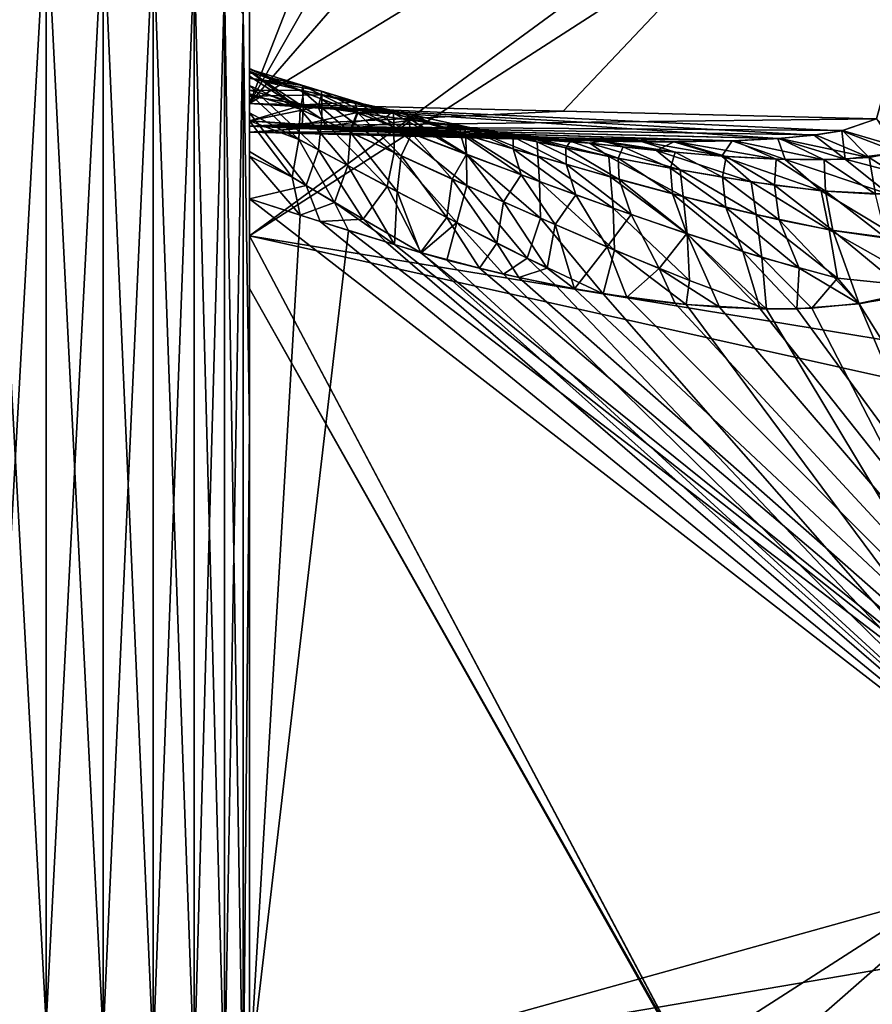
# Model space of a CAD drawing. Header units: metres. Extents: x -150 to 146, y -127 to 82.
# Tile 323 of 382: x 127.65 to 128.94, y 9.25 to 10.75. Entities that reach past the tile are written whole.
import ezdxf

# ---------------------------------------------------------------- set-up
doc = ezdxf.new("R2010")
doc.units = ezdxf.units.M
doc.layers.add('solid_ELLA_AP_WANNE_SW0001', color=7, linetype='CONTINUOUS')

msp = doc.modelspace()

# ---------------------------------------------------------------- linework, layer by layer
at = {"layer": 'solid_ELLA_AP_WANNE_SW0001'}
for points in [[(128, -18.426682, -0.155445), (128, 18.356609, -1.612971), (128, 18.427319, -0.027285)], [(128, -18.368885, 1.466583), (128, 18.427319, -0.027285), (128, 18.361303, 1.558635)], [(128, -18.426682, -0.155445), (128, 18.427319, -0.027285), (128, -18.368885, 1.466583)], [(128, -18.168575, 3.077276), (128, 18.361303, 1.558635), (128, 18.159048, 3.133009)], [(128, -18.368885, 1.466583), (128, 18.361303, 1.558635), (128, -18.168575, 3.077276)], [(128, -18.341524, -1.776308), (128, 18.149698, -3.18673), (128, 18.356609, -1.612971)], [(128, -18.341524, -1.776308), (128, 18.356609, -1.612971), (128, -18.426682, -0.155445)], [(128, 18.159048, 3.133009), (128, 16.303215, 3.841313), (128, -16.293142, 3.784004)], [(128, -18.168575, 3.077276), (128, 18.159048, 3.133009), (128, -16.293142, 3.784004)], [(128, -18.114079, -3.383336), (128, 17.808119, -4.736844), (128, 18.149698, -3.18673)], [(128, -18.114079, -3.383336), (128, 18.149698, -3.18673), (128, -18.341524, -1.776308)], [(128, -17.746094, -4.964163), (128, 17.334421, -6.25177), (128, 17.808119, -4.736844)], [(128, -17.746094, -4.964163), (128, 17.808119, -4.736844), (128, -18.114079, -3.383336)], [(128, -17.24045, -6.506434), (128, 16.7321, -7.720339), (128, 17.334421, -6.25177)], [(128, -17.24045, -6.506434), (128, 17.334421, -6.25177), (128, -17.746094, -4.964163)], [(128, -17.112881, 6.818991), (128, 17.115381, 6.802192), (128, 17.097023, 6.874492)], [(128, -17.117432, 6.758297), (128, 17.109432, 6.693995), (128, 17.115381, 6.802192)], [(128, -17.112881, 6.818991), (128, -17.117432, 6.758297), (128, 17.115381, 6.802192)], [(128, -17.117432, 6.758297), (128, -17.109432, 6.693995), (128, 17.109432, 6.693995)], [(128, -17.095388, 6.646951), (128, 17.087948, 6.628591), (128, 17.109432, 6.693995)], [(128, -17.109432, 6.693995), (128, -17.095388, 6.646951), (128, 17.109432, 6.693995)], [(128, 16.541113, 8.121476), (128, -17.097023, 6.874492), (128, 17.097023, 6.874492)], [(128, -17.112881, 6.818991), (128, 17.097023, 6.874492), (128, -17.097023, 6.874492)], [(128, -17.057961, 6.573009), (128, 17.052835, 6.565322), (128, 17.087948, 6.628591)], [(128, -17.095388, 6.646951), (128, -17.057961, 6.573009), (128, 17.087948, 6.628591)], [(128, 17.052835, 6.565322), (128, -17.005098, 6.507828), (128, 17.005098, 6.507828)], [(128, -17.057961, 6.573009), (128, -17.005098, 6.507828), (128, 17.052835, 6.565322)], [(128, 17.005098, 6.507828), (128, -17.005098, 6.507828), (128, -15.909106, 5.411835)], [(128, 17.005098, 6.507828), (128, -15.909106, 5.411835), (128, 15.909106, 5.411835)], [(128, -14.520978, -8.348638), (128, 16.005623, -9.131639), (128, 16.7321, -7.720339)], [(128, -16.601042, -7.998263), (128, 16.7321, -7.720339), (128, -17.24045, -6.506434)], [(128, -14.520978, -8.348638), (128, 16.7321, -7.720339), (128, -16.601042, -7.998263)], [(128, 16.541113, 8.121476), (128, -16.541111, 8.121481), (128, -17.097023, 6.874492)], [(128, 15.894404, 9.323878), (128, -16.541111, 8.121481), (128, 16.541113, 8.121476)], [(128, 16.303215, 3.841313), (128, 16.240732, 3.880128), (128, -16.254425, 3.822368)], [(128, -16.254425, 3.822368), (128, -16.293142, 3.784004), (128, 16.303215, 3.841313)], [(128, -16.071247, 4.531206), (128, 16.240732, 3.880128), (128, 16.063168, 4.559762)], [(128, -16.254425, 3.822368), (128, 16.240732, 3.880128), (128, -16.071247, 4.531206)], [(128, -16.071247, 4.531206), (128, 16.063168, 4.559762), (128, 15.857161, 5.231374)], [(128, -7.143502, -14.662984), (128, 14.33679, -10.585168), (128, 16.005623, -9.131639)], [(128, -14.520978, -8.348638), (128, -7.143502, -14.662984), (128, 16.005623, -9.131639)], [(128, -15.876963, 5.370652), (128, 15.909106, 5.411835), (128, -15.909106, 5.411835)], [(128, -15.876963, 5.370652), (128, 15.849983, 5.276308), (128, 15.909106, 5.411835)], [(128, 15.894404, 9.323878), (128, -15.894399, 9.323888), (128, -16.541111, 8.121481)], [(128, 15.160495, 10.475025), (128, -15.894399, 9.323888), (128, 15.894404, 9.323878)], [(128, -16.071247, 4.531206), (128, 15.857161, 5.231374), (128, -15.857161, 5.231374)], [(128, 15.849983, 5.276308), (128, -15.857161, 5.231374), (128, 15.857161, 5.231374)], [(128, -15.849983, 5.276308), (128, -15.857161, 5.231374), (128, 15.849983, 5.276308)], [(128, -15.876963, 5.370652), (128, -15.856718, 5.32414), (128, 15.849983, 5.276308)], [(128, -15.856718, 5.32414), (128, -15.849983, 5.276308), (128, 15.849983, 5.276308)], [(128, 15.160495, 10.475025), (128, -15.160481, 10.475043), (128, -15.894399, 9.323888)], [(128, 15.106536, 10.539329), (128, -15.160481, 10.475043), (128, 15.160495, 10.475025)], [(128, -15.098731, 10.546811), (128, -15.160481, 10.475043), (128, 15.106536, 10.539329)], [(128, -15.098731, 10.546811), (128, 15.106536, 10.539329), (128, 14.399401, 10.575871)], [(128, 10.338855, -17.907396), (128, 13.377687, -18.091087), (128, 14.862827, -16.892199)], [(128, 10.418754, -17.861029), (128, 10.338855, -17.907396), (128, 14.862827, -16.892199)], [(128, 11.860231, -16.938173), (128, 10.418754, -17.861029), (128, 14.862827, -16.892199)], [(128, -14.399401, 10.575871), (128, 14.399401, 10.575871), (128, 14.33679, 10.585168)], [(128, -15.098731, 10.546811), (128, 14.399401, 10.575871), (128, -14.399401, 10.575871)], [(128, -14.33679, 10.585168), (128, 14.33679, 10.585168), (128, 14.283573, 10.619483)], [(128, -14.399401, 10.575871), (128, 14.33679, 10.585168), (128, -14.33679, 10.585168)], [(128, -7.143502, -14.662984), (128, 14.283573, -10.619483), (128, 14.33679, -10.585168)], [(128, 14.283573, 10.619483), (128, 10.619483, 14.283573), (128, -14.283573, 10.619483)], [(128, -14.33679, 10.585168), (128, 14.283573, 10.619483), (128, -14.283573, 10.619483)], [(128, 14.283573, 10.619483), (129.149536, 11.319825, 13.554854), (128, 10.619483, 14.283573)], [(128, 10.619483, -14.283573), (129.149536, 13.554847, -11.319833), (128, 14.283573, -10.619483)], [(128, -7.143502, -14.662984), (128, 10.619483, -14.283573), (128, 14.283573, -10.619483)], [(128, 10.619483, -14.283573), (129.250656, 12.810477, -12.061707), (129.149536, 13.554847, -11.319833)], [(128, 8.738755, 18.740356), (128, 13.38083, 18.088762), (128, 11.798456, 19.158457)], [(128, 10.418757, 17.861027), (128, 11.860231, 16.938173), (128, 13.38083, 18.088762)], [(128, 10.338855, 17.907396), (128, 10.418757, 17.861027), (128, 13.38083, 18.088762)], [(128, 8.738755, 18.740356), (128, 10.338855, 17.907396), (128, 13.38083, 18.088762)], [(128, 8.738755, -18.740356), (128, 11.796447, -19.159693), (128, 13.377687, -18.091087)], [(128, 10.338855, -17.907396), (128, 8.738755, -18.740356), (128, 13.377687, -18.091087)], [(128, 10.619483, -14.283573), (129.250656, 12.061693, -12.810491), (129.250656, 12.810477, -12.061707)], [(128, 10.619483, -14.283573), (129.149536, 11.319822, -13.554857), (129.250656, 12.061693, -12.810491)], [(129.227432, 11.318132, -16.529861), (128, 10.418754, -17.861029), (128, 11.860231, -16.938173)], [(129.270309, 11.2372, 16.555685), (128, 11.860231, 16.938173), (128, 10.418757, 17.861027)], [(127.990509, 10.754968, 19.87344), (128, 10.131094, 20.090071), (128, 11.798456, 19.158457)], [(127.990509, 10.754968, -19.87344), (128, 11.796447, -19.159693), (128, 10.129958, -20.090643)], [(128, 7.072194, 19.430668), (128, 11.798456, 19.158457), (128, 10.131094, 20.090071)], [(128, 7.072194, 19.430668), (128, 8.738755, 18.740356), (128, 11.798456, 19.158457)], [(128, 5.351786, -19.97311), (128, 10.129958, -20.090643), (128, 11.796447, -19.159693)], [(128, 6.991325, -19.459911), (128, 5.351786, -19.97311), (128, 11.796447, -19.159693)], [(128, 7.072194, -19.430668), (128, 6.991325, -19.459911), (128, 11.796447, -19.159693)], [(128, 8.738755, -18.740356), (128, 7.072194, -19.430668), (128, 11.796447, -19.159693)], [(129.149536, 11.319825, 13.554854), (128.950668, 10.596016, 14.283573), (128, 10.619483, 14.283573)], [(128, 10.619483, -14.283573), (128.475342, 10.60775, -14.283573), (129.149536, 11.319822, -13.554857)], [(129.866211, 10.11272, -16.859011), (128, 10.418754, -17.861029), (129.227432, 11.318132, -16.529861)], [(128.475342, 10.60775, -14.283573), (128.950668, 10.596016, -14.283573), (129.149536, 11.319822, -13.554857)], [(129.270309, 11.2372, 16.555685), (128, 10.418757, 17.861027), (129.931824, 9.988898, 16.886217)], [(127.597542, 10.942218, -20.219446), (127.691429, 10.928658, -20.194389), (127.691429, 9.223691, -21.027897)], [(127.597542, 9.235135, -21.053988), (127.597542, 10.942218, -20.219446), (127.691429, 9.223691, -21.027897)], [(127.597542, 10.942218, 20.219446), (127.597542, 9.235135, 21.053988), (127.691429, 10.928658, 20.194389)], [(127.597542, 9.235135, 21.053988), (127.691429, 9.223691, 21.027897), (127.691429, 10.928658, 20.194389)], [(127.691429, 10.928658, -20.194389), (127.777946, 10.906632, -20.15369), (127.777946, 9.205102, -20.985519)], [(127.691429, 9.223691, -21.027897), (127.691429, 10.928658, -20.194389), (127.777946, 9.205102, -20.985519)], [(127.691429, 10.928658, 20.194389), (127.691429, 9.223691, 21.027897), (127.777946, 10.906632, 20.15369)], [(127.691429, 9.223691, 21.027897), (127.777946, 9.205102, 20.985519), (127.777946, 10.906632, 20.15369)], [(127.777946, 10.906632, -20.15369), (127.85376, 10.87699, -20.098917), (127.85376, 9.180084, -20.928484)], [(127.777946, 9.205102, -20.985519), (127.777946, 10.906632, -20.15369), (127.85376, 9.180084, -20.928484)], [(127.777946, 10.906632, 20.15369), (127.777946, 9.205102, 20.985519), (127.85376, 10.87699, 20.098917)], [(127.777946, 9.205102, 20.985519), (127.85376, 9.180084, 20.928484), (127.85376, 10.87699, 20.098917)], [(127.85376, 10.87699, -20.098917), (127.915955, 10.840872, -20.032177), (127.915955, 9.149601, -20.85899)], [(127.85376, 9.180084, -20.928484), (127.85376, 10.87699, -20.098917), (127.915955, 9.149601, -20.85899)], [(127.85376, 10.87699, 20.098917), (127.85376, 9.180084, 20.928484), (127.915955, 10.840872, 20.032177)], [(127.85376, 9.180084, 20.928484), (127.915955, 9.149601, 20.85899), (127.915955, 10.840872, 20.032177)], [(127.915955, 10.840872, -20.032177), (127.962128, 10.799669, -19.956041), (127.962128, 9.114826, -20.779711)], [(127.915955, 9.149601, -20.85899), (127.915955, 10.840872, -20.032177), (127.962128, 9.114826, -20.779711)], [(127.915955, 10.840872, 20.032177), (127.915955, 9.149601, 20.85899), (127.962128, 10.799669, 19.956041)], [(127.915955, 9.149601, 20.85899), (127.962128, 9.114826, 20.779711), (127.962128, 10.799669, 19.956041)], [(127.962128, 10.799669, -19.956041), (127.990509, 10.754968, -19.87344), (127.990509, 9.077099, -20.693701)], [(127.962128, 9.114826, -20.779711), (127.962128, 10.799669, -19.956041), (127.990509, 9.077099, -20.693701)], [(127.962128, 10.799669, 19.956041), (127.962128, 9.114826, 20.779711), (127.990509, 10.754968, 19.87344)], [(127.962128, 9.114826, 20.779711), (127.990509, 9.077099, 20.693701), (127.990509, 10.754968, 19.87344)], [(127.990509, 9.077099, -20.693701), (127.990509, 10.754968, -19.87344), (128, 10.129958, -20.090643)], [(127.990509, 10.754968, 19.87344), (127.990509, 9.077099, 20.693701), (128, 10.131094, 20.090071)], [(128, 10.672155, 14.779549), (128, -10.672153, 14.779626), (128, -10.671309, 14.729607)], [(128, 10.671327, 14.729876), (128, 10.672155, 14.779549), (128, -10.671309, 14.729607)], [(128, 10.672155, 14.779549), (128, 10.668411, 14.830606), (128, -10.672153, 14.779626)], [(128, 10.671327, 14.729876), (128, 10.668411, 14.830606), (128, 10.672155, 14.779549)], [(128, 10.672154, -14.77962), (128, 10.671326, -14.729875), (128, -8.919904, -16.12458)], [(128, 10.668406, -14.830646), (128, 10.672154, -14.77962), (128, -8.919904, -16.12458)], [(128.082275, 10.636631, -14.824253), (128, 10.671326, -14.729875), (128, 10.672154, -14.77962)], [(128, 10.668406, -14.830646), (128.082275, 10.636631, -14.824253), (128, 10.672154, -14.77962)], [(128, 10.665657, 14.676006), (128, 10.671327, 14.729876), (128, -10.671309, 14.729607)], [(128, 10.671327, 14.729876), (128.109558, 10.626086, 14.821884), (128, 10.668411, 14.830606)], [(128, 10.671327, 14.729876), (128.109207, 10.637855, 14.721437), (128.109558, 10.626086, 14.821884)], [(128, 10.657502, 14.632378), (128.109207, 10.637855, 14.721437), (128, 10.671327, 14.729876)], [(128, 10.657502, 14.632378), (128, 10.671327, 14.729876), (128, 10.665657, 14.676006)], [(128, 10.671326, -14.729875), (128, 10.665638, -14.67588), (128, -8.919904, -16.12458)], [(128, 10.671326, -14.729875), (128.080063, 10.64675, -14.723678), (128, 10.665638, -14.67588)], [(128.082275, 10.636631, -14.824253), (128.080063, 10.64675, -14.723678), (128, 10.671326, -14.729875)], [(128, 10.668411, 14.830606), (128, -10.668432, 14.83043), (128, -10.672153, 14.779626)], [(128, 10.668411, 14.830606), (128, 10.660893, 14.876017), (128, -10.668432, 14.83043)], [(128, 10.668411, 14.830606), (128.109573, 10.595524, 14.918745), (128, 10.646507, 14.929356)], [(128, 10.668411, 14.830606), (128.109558, 10.626086, 14.821884), (128.109573, 10.595524, 14.918745)], [(128, 10.668411, 14.830606), (128, 10.646507, 14.929356), (128, 10.660893, 14.876017)], [(128, 10.660881, -14.876074), (128, 10.668406, -14.830646), (128, -8.919904, -16.12458)], [(128.076859, 10.610727, -14.922343), (128.082275, 10.636631, -14.824253), (128, 10.668406, -14.830646)], [(128.076859, 10.610727, -14.922343), (128, 10.668406, -14.830646), (128, 10.660881, -14.876074)], [(128, 10.665657, 14.676006), (128, -10.671309, 14.729607), (128, -10.665639, 14.675887)], [(128, 10.657502, 14.632378), (128, 10.665657, 14.676006), (128, -10.665639, 14.675887)], [(128, -7.143502, -14.662984), (128, -8.919904, -16.12458), (128, 10.665638, -14.67588)], [(128.080063, 10.64675, -14.723678), (128, 10.657484, -14.632298), (128, 10.665638, -14.67588)], [(128, -7.143502, -14.662984), (128, 10.665638, -14.67588), (128, 10.657484, -14.632298)], [(128, 10.660893, 14.876017), (128, -10.66088, 14.876079), (128, -10.668432, 14.83043)], [(128, 10.660893, 14.876017), (128, 10.646507, 14.929356), (128, -10.66088, 14.876079)], [(128, 10.633904, -14.963177), (128, 10.660881, -14.876074), (128, -8.919904, -16.12458)], [(128, 10.633904, -14.963177), (128.076859, 10.610727, -14.922343), (128, 10.660881, -14.876074)], [(128, 10.657502, 14.632378), (128, -10.665639, 14.675887), (128, -10.657416, 14.631997)], [(128, 10.630192, 14.54152), (128, 10.657502, 14.632378), (128, -10.657416, 14.631997)], [(128, 10.657502, 14.632378), (128.109177, 10.6325, 14.622851), (128.109207, 10.637855, 14.721437)], [(128, 10.630192, 14.54152), (128.109177, 10.6325, 14.622851), (128, 10.657502, 14.632378)], [(128, 10.657484, -14.632298), (128.080124, 10.639033, -14.625196), (128, 10.639503, -14.567625)], [(128, -7.143502, -14.662984), (128, 10.657484, -14.632298), (128, 10.639503, -14.567625)], [(128.080063, 10.64675, -14.723678), (128.080124, 10.639033, -14.625196), (128, 10.657484, -14.632298)], [(128, 10.646507, 14.929356), (128, -10.633903, 14.96318), (128, -10.66088, 14.876079)], [(128, 10.646507, 14.929356), (128, 10.605257, 15.02055), (128, -10.633903, 14.96318)], [(128, 10.646507, 14.929356), (128.104279, 10.549123, 15.006965), (128, 10.605257, 15.02055)], [(128, 10.646507, 14.929356), (128.109573, 10.595524, 14.918745), (128.104279, 10.549123, 15.006965)], [(128, 10.639503, -14.567625), (128.081543, 10.61748, -14.533096), (128, 10.593244, -14.460285)], [(128, -7.143502, -14.662984), (128, 10.639503, -14.567625), (128, 10.593244, -14.460285)], [(128.080124, 10.639033, -14.625196), (128.081543, 10.61748, -14.533096), (128, 10.639503, -14.567625)], [(128.080063, 10.64675, -14.723678), (128.159607, 10.622498, -14.716992), (128.080124, 10.639033, -14.625196)], [(128.164001, 10.605098, -14.816415), (128.159607, 10.622498, -14.716992), (128.080063, 10.64675, -14.723678)], [(128.082275, 10.636631, -14.824253), (128.164001, 10.605098, -14.816415), (128.080063, 10.64675, -14.723678)], [(128.080124, 10.639033, -14.625196), (128.159927, 10.621135, -14.61828), (128.081543, 10.61748, -14.533096)], [(128.159607, 10.622498, -14.716992), (128.159927, 10.621135, -14.61828), (128.080124, 10.639033, -14.625196)], [(128, 10.592923, -15.040283), (128, 10.633904, -14.963177), (128, -8.919904, -16.12458)], [(128.074585, 10.565028, -15.011343), (128.076859, 10.610727, -14.922343), (128, 10.633904, -14.963177)], [(128, 10.592923, -15.040283), (128.074585, 10.565028, -15.011343), (128, 10.633904, -14.963177)], [(128, 10.630192, 14.54152), (128.103851, 10.614187, 14.530981), (128.109177, 10.6325, 14.622851)], [(128, 10.630192, 14.54152), (128, -10.639505, 14.567634), (128, -10.593249, 14.460296)], [(128, 10.630192, 14.54152), (128, -10.593249, 14.460296), (128, 10.593244, 14.460286)], [(128, 10.630192, 14.54152), (128, -10.657416, 14.631997), (128, -10.639505, 14.567634)], [(128, 10.630192, 14.54152), (128, 10.593244, 14.460286), (128.103851, 10.614187, 14.530981)], [(128.076859, 10.610727, -14.922343), (128.153198, 10.575306, -14.913312), (128.082275, 10.636631, -14.824253)], [(128.153198, 10.575306, -14.913312), (128.164001, 10.605098, -14.816415), (128.082275, 10.636631, -14.824253)], [(128.103851, 10.614187, 14.530981), (128.218094, 10.608213, 14.612364), (128.109177, 10.6325, 14.622851)], [(128.109177, 10.6325, 14.622851), (128.218094, 10.604754, 14.710896), (128.109207, 10.637855, 14.721437)], [(128.109177, 10.6325, 14.622851), (128.218094, 10.608213, 14.612364), (128.218094, 10.604754, 14.710896)], [(128.109207, 10.637855, 14.721437), (128.218887, 10.584034, 14.809772), (128.109558, 10.626086, 14.821884)], [(128.109207, 10.637855, 14.721437), (128.218094, 10.604754, 14.710896), (128.218887, 10.584034, 14.809772)], [(128.109558, 10.626086, 14.821884), (128.219116, 10.544986, 14.903481), (128.109573, 10.595524, 14.918745)], [(128.109558, 10.626086, 14.821884), (128.218887, 10.584034, 14.809772), (128.219116, 10.544986, 14.903481)], [(128, 10.619483, 14.283573), (128, -10.619483, 14.283573), (128, -14.283573, 10.619483)], [(128, 10.585168, 14.33679), (128, -10.619483, 14.283573), (128, 10.619483, 14.283573)], [(128.801102, 10.56625, 14.334565), (128, 10.585168, 14.33679), (128, 10.619483, 14.283573)], [(128.855698, 10.571402, 14.320324), (128.801102, 10.56625, 14.334565), (128, 10.619483, 14.283573)], [(128.897812, 10.577991, 14.307323), (128.855698, 10.571402, 14.320324), (128, 10.619483, 14.283573)], [(128.950668, 10.596016, 14.283573), (128.897812, 10.577991, 14.307323), (128, 10.619483, 14.283573)], [(128, 10.585168, -14.33679), (128.475342, 10.60775, -14.283573), (128, 10.619483, -14.283573)], [(128, -7.143502, -14.662984), (128, 10.585168, -14.33679), (128, 10.619483, -14.283573)], [(128.081543, 10.61748, -14.533096), (128.079666, 10.58677, -14.451109), (128, 10.593244, -14.460285)], [(128.103851, 10.614187, 14.530981), (128, 10.593244, 14.460286), (128.115707, 10.584021, 14.446793)], [(128.074585, 10.565028, -15.011343), (128.148895, 10.525296, -14.999678), (128.076859, 10.610727, -14.922343)], [(128.148895, 10.525296, -14.999678), (128.153198, 10.575306, -14.913312), (128.076859, 10.610727, -14.922343)], [(128.081543, 10.61748, -14.533096), (128.163101, 10.60553, -14.524908), (128.079666, 10.58677, -14.451109)], [(128.159927, 10.621135, -14.61828), (128.163101, 10.60553, -14.524908), (128.081543, 10.61748, -14.533096)], [(128.103851, 10.614187, 14.530981), (128.115707, 10.584021, 14.446793), (128.207596, 10.599168, 14.520041)], [(128.103851, 10.614187, 14.530981), (128.207596, 10.599168, 14.520041), (128.218094, 10.608213, 14.612364)], [(128.159607, 10.622498, -14.716992), (128.23938, 10.598317, -14.708418), (128.159927, 10.621135, -14.61828)], [(128.246109, 10.573624, -14.80608), (128.23938, 10.598317, -14.708418), (128.159607, 10.622498, -14.716992)], [(128.164001, 10.605098, -14.816415), (128.246109, 10.573624, -14.80608), (128.159607, 10.622498, -14.716992)], [(128.159927, 10.621135, -14.61828), (128.239792, 10.603421, -14.609935), (128.163101, 10.60553, -14.524908)], [(128.23938, 10.598317, -14.708418), (128.239792, 10.603421, -14.609935), (128.159927, 10.621135, -14.61828)], [(128, 10.585168, -14.33679), (128.950668, 10.596016, -14.283573), (128.475342, 10.60775, -14.283573)], [(128, 10.605257, 15.02055), (128, -10.592922, 15.040284), (128, -10.633903, 14.96318)], [(128, 10.605257, 15.02055), (128, 10.546841, 15.098701), (128, -10.592922, 15.040284)], [(128, 10.605257, 15.02055), (128.085938, 10.495011, 15.083801), (128, 10.546841, 15.098701)], [(128, 10.605257, 15.02055), (128.104279, 10.549123, 15.006965), (128.085938, 10.495011, 15.083801)], [(128, 10.585168, -14.33679), (128.899124, 10.578269, -14.306851), (128.950668, 10.596016, -14.283573)], [(128.163101, 10.60553, -14.524908), (128.153381, 10.581271, -14.442163), (128.079666, 10.58677, -14.451109)], [(128.109573, 10.595524, 14.918745), (128.208755, 10.493671, 14.988296), (128.104279, 10.549123, 15.006965)], [(128.109573, 10.595524, 14.918745), (128.219116, 10.544986, 14.903481), (128.208755, 10.493671, 14.988296)], [(128.207596, 10.599168, 14.520041), (128.115707, 10.584021, 14.446793), (128.218918, 10.576807, 14.433813)], [(128.153198, 10.575306, -14.913312), (128.229996, 10.539991, -14.901704), (128.164001, 10.605098, -14.816415)], [(128.163101, 10.60553, -14.524908), (128.244476, 10.593973, -14.515714), (128.153381, 10.581271, -14.442163)], [(128.244476, 10.593973, -14.515714), (128.221619, 10.576632, -14.433462), (128.153381, 10.581271, -14.442163)], [(128.239792, 10.603421, -14.609935), (128.244476, 10.593973, -14.515714), (128.163101, 10.60553, -14.524908)], [(128.229996, 10.539991, -14.901704), (128.246109, 10.573624, -14.80608), (128.164001, 10.605098, -14.816415)], [(128.207596, 10.599168, 14.520041), (128.327042, 10.58437, 14.599066), (128.218094, 10.608213, 14.612364)], [(128.207596, 10.599168, 14.520041), (128.218918, 10.576807, 14.433813), (128.310989, 10.584846, 14.507401)], [(128.207596, 10.599168, 14.520041), (128.310989, 10.584846, 14.507401), (128.327042, 10.58437, 14.599066)], [(128.218094, 10.608213, 14.612364), (128.327377, 10.571905, 14.696634), (128.218094, 10.604754, 14.710896)], [(128.218094, 10.608213, 14.612364), (128.327042, 10.58437, 14.599066), (128.327377, 10.571905, 14.696634)], [(128.218094, 10.604754, 14.710896), (128.328918, 10.542212, 14.793012), (128.218887, 10.584034, 14.809772)], [(128.218094, 10.604754, 14.710896), (128.327377, 10.571905, 14.696634), (128.328918, 10.542212, 14.793012)], [(128.244476, 10.593973, -14.515714), (128.325592, 10.58288, -14.505435), (128.221619, 10.576632, -14.433462)], [(128.23938, 10.598317, -14.708418), (128.319366, 10.574295, -14.697814), (128.239792, 10.603421, -14.609935)], [(128.328629, 10.542315, -14.793076), (128.319366, 10.574295, -14.697814), (128.23938, 10.598317, -14.708418)], [(128.246109, 10.573624, -14.80608), (128.328629, 10.542315, -14.793076), (128.23938, 10.598317, -14.708418)], [(128.239792, 10.603421, -14.609935), (128.319672, 10.585967, -14.600048), (128.244476, 10.593973, -14.515714)], [(128.319366, 10.574295, -14.697814), (128.319672, 10.585967, -14.600048), (128.239792, 10.603421, -14.609935)], [(128.319672, 10.585967, -14.600048), (128.325592, 10.58288, -14.505435), (128.244476, 10.593973, -14.515714)], [(128.983948, 10.544984, 14.337327), (128.897812, 10.577991, 14.307323), (128.950668, 10.596016, 14.283573)], [(128.998703, 10.549165, -14.328098), (128.950668, 10.596016, -14.283573), (128.899124, 10.578269, -14.306851)], [(128, 10.593244, 14.460286), (128, -10.593249, 14.460296), (128, -10.575872, 14.399408)], [(128, 10.593244, 14.460286), (128, -10.575872, 14.399408), (128, 10.575871, 14.399402)], [(128.115707, 10.584021, 14.446793), (128, 10.593244, 14.460286), (128, 10.575871, 14.399402)], [(128.153381, 10.581271, -14.442163), (128, 10.593244, -14.460285), (128.079666, 10.58677, -14.451109)], [(128.221619, 10.576632, -14.433462), (128, 10.593244, -14.460285), (128.153381, 10.581271, -14.442163)], [(128.284775, 10.572761, -14.425022), (128, 10.593244, -14.460285), (128.221619, 10.576632, -14.433462)], [(128.343262, 10.569571, -14.416849), (128, 10.593244, -14.460285), (128.284775, 10.572761, -14.425022)], [(128.397415, 10.566993, -14.408949), (128, 10.593244, -14.460285), (128.343262, 10.569571, -14.416849)], [(128, 10.575871, -14.399401), (128, 10.593244, -14.460285), (128.397415, 10.566993, -14.408949)], [(128, -7.143502, -14.662984), (128, 10.593244, -14.460285), (128, 10.575871, -14.399401)], [(128, 10.539329, -15.106536), (128, 10.592923, -15.040283), (128, -8.919904, -16.12458)], [(128.064377, 10.507881, -15.087957), (128.074585, 10.565028, -15.011343), (128, 10.592923, -15.040283)], [(128, 10.539329, -15.106536), (128.064377, 10.507881, -15.087957), (128, 10.592923, -15.040283)], [(128, 10.585168, 14.33679), (128, -10.585167, 14.336794), (128, -10.619483, 14.283573)], [(128, 10.575871, 14.399402), (128, -10.585167, 14.336794), (128, 10.585168, 14.33679)], [(128.466904, 10.564278, 14.398294), (128, 10.575871, 14.399402), (128, 10.585168, 14.33679)], [(128.532516, 10.56242, 14.387623), (128.466904, 10.564278, 14.398294), (128, 10.585168, 14.33679)], [(128.643387, 10.561244, 14.367953), (128.532516, 10.56242, 14.387623), (128, 10.585168, 14.33679)], [(128.731461, 10.56273, 14.350348), (128.643387, 10.561244, 14.367953), (128, 10.585168, 14.33679)], [(128.801102, 10.56625, 14.334565), (128.731461, 10.56273, 14.350348), (128, 10.585168, 14.33679)], [(128, 10.585168, -14.33679), (128.735184, 10.562857, -14.349555), (128.804092, 10.566466, -14.333836)], [(128, 10.585168, -14.33679), (128, 10.575871, -14.399401), (128.735184, 10.562857, -14.349555)], [(128, 10.585168, -14.33679), (128.804092, 10.566466, -14.333836), (128.857849, 10.571667, -14.319717)], [(128, 10.585168, -14.33679), (128.857849, 10.571667, -14.319717), (128.899124, 10.578269, -14.306851)], [(128, -7.143502, -14.662984), (128, 10.575871, -14.399401), (128, 10.585168, -14.33679)], [(128.218918, 10.576807, 14.433813), (128.115707, 10.584021, 14.446793), (128, 10.575871, 14.399402)], [(128.218887, 10.584034, 14.809772), (128.32959, 10.494834, 14.882689), (128.219116, 10.544986, 14.903481)], [(128.218887, 10.584034, 14.809772), (128.328918, 10.542212, 14.793012), (128.32959, 10.494834, 14.882689)], [(128.310989, 10.584846, 14.507401), (128.218918, 10.576807, 14.433813), (128.311081, 10.571277, 14.421391)], [(128.325592, 10.58288, -14.505435), (128.284775, 10.572761, -14.425022), (128.221619, 10.576632, -14.433462)], [(128.325592, 10.58288, -14.505435), (128.406342, 10.572346, -14.493968), (128.284775, 10.572761, -14.425022)], [(128.310989, 10.584846, 14.507401), (128.311081, 10.571277, 14.421391), (128.413818, 10.571401, 14.492866)], [(128.310989, 10.584846, 14.507401), (128.435913, 10.56121, 14.582595), (128.327042, 10.58437, 14.599066)], [(128.310989, 10.584846, 14.507401), (128.413818, 10.571401, 14.492866), (128.435913, 10.56121, 14.582595)], [(128.319366, 10.574295, -14.697814), (128.399551, 10.550535, -14.685004), (128.319672, 10.585967, -14.600048)], [(128.319672, 10.585967, -14.600048), (128.39949, 10.568867, -14.588474), (128.325592, 10.58288, -14.505435)], [(128.399551, 10.550535, -14.685004), (128.39949, 10.568867, -14.588474), (128.319672, 10.585967, -14.600048)], [(128.39949, 10.568867, -14.588474), (128.406342, 10.572346, -14.493968), (128.325592, 10.58288, -14.505435)], [(128.327042, 10.58437, 14.599066), (128.437027, 10.539575, 14.678207), (128.327377, 10.571905, 14.696634)], [(128.327042, 10.58437, 14.599066), (128.435913, 10.56121, 14.582595), (128.437027, 10.539575, 14.678207)], [(128.311081, 10.571277, 14.421391), (128.218918, 10.576807, 14.433813), (128, 10.575871, 14.399402)], [(128, 10.575871, 14.399402), (128, -10.575872, 14.399408), (128, -10.585167, 14.336794)], [(128.393402, 10.56717, 14.409547), (128.311081, 10.571277, 14.421391), (128, 10.575871, 14.399402)], [(128.466904, 10.564278, 14.398294), (128.393402, 10.56717, 14.409547), (128, 10.575871, 14.399402)], [(128, 10.575871, -14.399401), (128.397415, 10.566993, -14.408949), (128.471207, 10.564133, -14.397611)], [(128, 10.575871, -14.399401), (128.471207, 10.564133, -14.397611), (128.536972, 10.562322, -14.386877)], [(128, 10.575871, -14.399401), (128.536972, 10.562322, -14.386877), (128.59552, 10.561407, -14.376731)], [(128, 10.575871, -14.399401), (128.59552, 10.561407, -14.376731), (128.647644, 10.561259, -14.367147)], [(128, 10.575871, -14.399401), (128.647644, 10.561259, -14.367147), (128.735184, 10.562857, -14.349555)], [(128.064377, 10.507881, -15.087957), (128.128754, 10.469514, -15.074935), (128.074585, 10.565028, -15.011343)], [(128.128754, 10.469514, -15.074935), (128.148895, 10.525296, -14.999678), (128.074585, 10.565028, -15.011343)], [(128.148895, 10.525296, -14.999678), (128.223694, 10.485798, -14.985219), (128.153198, 10.575306, -14.913312)], [(128.223694, 10.485798, -14.985219), (128.229996, 10.539991, -14.901704), (128.153198, 10.575306, -14.913312)], [(128.229996, 10.539991, -14.901704), (128.307251, 10.504877, -14.887374), (128.246109, 10.573624, -14.80608)], [(128.307251, 10.504877, -14.887374), (128.328629, 10.542315, -14.793076), (128.246109, 10.573624, -14.80608)], [(128.406342, 10.572346, -14.493968), (128.343262, 10.569571, -14.416849), (128.284775, 10.572761, -14.425022)], [(128.413818, 10.571401, 14.492866), (128.311081, 10.571277, 14.421391), (128.393402, 10.56717, 14.409547)], [(128.411545, 10.511304, -14.777178), (128.399551, 10.550535, -14.685004), (128.319366, 10.574295, -14.697814)], [(128.328629, 10.542315, -14.793076), (128.411545, 10.511304, -14.777178), (128.319366, 10.574295, -14.697814)], [(128.327377, 10.571905, 14.696634), (128.439651, 10.500928, 14.771088), (128.328918, 10.542212, 14.793012)], [(128.327377, 10.571905, 14.696634), (128.437027, 10.539575, 14.678207), (128.439651, 10.500928, 14.771088)], [(128.406342, 10.572346, -14.493968), (128.397415, 10.566993, -14.408949), (128.343262, 10.569571, -14.416849)], [(128.413818, 10.571401, 14.492866), (128.393402, 10.56717, 14.409547), (128.515839, 10.559092, 14.476155)], [(128.515839, 10.559092, 14.476155), (128.393402, 10.56717, 14.409547), (128.466904, 10.564278, 14.398294)], [(128.406342, 10.572346, -14.493968), (128.486618, 10.562495, -14.481175), (128.397415, 10.566993, -14.408949)], [(128.486618, 10.562495, -14.481175), (128.471207, 10.564133, -14.397611), (128.397415, 10.566993, -14.408949)], [(128.39949, 10.568867, -14.588474), (128.479233, 10.552249, -14.575027), (128.406342, 10.572346, -14.493968)], [(128.479919, 10.527176, -14.669761), (128.479233, 10.552249, -14.575027), (128.39949, 10.568867, -14.588474)], [(128.399551, 10.550535, -14.685004), (128.479919, 10.527176, -14.669761), (128.39949, 10.568867, -14.588474)], [(128.479233, 10.552249, -14.575027), (128.486618, 10.562495, -14.481175), (128.406342, 10.572346, -14.493968)], [(128.413818, 10.571401, 14.492866), (128.544571, 10.539091, 14.562439), (128.435913, 10.56121, 14.582595)], [(128.413818, 10.571401, 14.492866), (128.515839, 10.559092, 14.476155), (128.544571, 10.539091, 14.562439)], [(128.515839, 10.559092, 14.476155), (128.466904, 10.564278, 14.398294), (128.532516, 10.56242, 14.387623)], [(128.566238, 10.553506, -14.466879), (128.536972, 10.562322, -14.386877), (128.471207, 10.564133, -14.397611)], [(128.486618, 10.562495, -14.481175), (128.566238, 10.553506, -14.466879), (128.471207, 10.564133, -14.397611)], [(128.811996, 10.534465, 14.407972), (128.731461, 10.56273, 14.350348), (128.801102, 10.56625, 14.334565)], [(128.871124, 10.533796, -14.388309), (128.804092, 10.566466, -14.333836), (128.735184, 10.562857, -14.349555)], [(128.903137, 10.534731, 14.376152), (128.801102, 10.56625, 14.334565), (128.855698, 10.571402, 14.320324)], [(128.811996, 10.534465, 14.407972), (128.801102, 10.56625, 14.334565), (128.903137, 10.534731, 14.376152)], [(128.939301, 10.537507, -14.360549), (128.857849, 10.571667, -14.319717), (128.804092, 10.566466, -14.333836)], [(128.871124, 10.533796, -14.388309), (128.939301, 10.537507, -14.360549), (128.804092, 10.566466, -14.333836)], [(128.903137, 10.534731, 14.376152), (128.855698, 10.571402, 14.320324), (128.897812, 10.577991, 14.307323)], [(128.939301, 10.537507, -14.360549), (128.899124, 10.578269, -14.306851), (128.857849, 10.571667, -14.319717)], [(128.903137, 10.534731, 14.376152), (128.897812, 10.577991, 14.307323), (128.983948, 10.544984, 14.337327)], [(128.939301, 10.537507, -14.360549), (128.998703, 10.549165, -14.328098), (128.899124, 10.578269, -14.306851)], [(128.104279, 10.549123, 15.006965), (128.172211, 10.443966, 15.064865), (128.085938, 10.495011, 15.083801)], [(128.104279, 10.549123, 15.006965), (128.208755, 10.493671, 14.988296), (128.172211, 10.443966, 15.064865)], [(128.494858, 10.480765, -14.758097), (128.479919, 10.527176, -14.669761), (128.399551, 10.550535, -14.685004)], [(128.411545, 10.511304, -14.777178), (128.494858, 10.480765, -14.758097), (128.399551, 10.550535, -14.685004)], [(128.435913, 10.56121, 14.582595), (128.547028, 10.508152, 14.654989), (128.437027, 10.539575, 14.678207)], [(128.435913, 10.56121, 14.582595), (128.544571, 10.539091, 14.562439), (128.547028, 10.508152, 14.654989)], [(128.479233, 10.552249, -14.575027), (128.558838, 10.536288, -14.559465), (128.486618, 10.562495, -14.481175)], [(128.560455, 10.504409, -14.651791), (128.558838, 10.536288, -14.559465), (128.479233, 10.552249, -14.575027)], [(128.479919, 10.527176, -14.669761), (128.560455, 10.504409, -14.651791), (128.479233, 10.552249, -14.575027)], [(128.558838, 10.536288, -14.559465), (128.566238, 10.553506, -14.466879), (128.486618, 10.562495, -14.481175)], [(128.515839, 10.559092, 14.476155), (128.532516, 10.56242, 14.387623), (128.616699, 10.548317, 14.456874)], [(128.515839, 10.559092, 14.476155), (128.652817, 10.518582, 14.537856), (128.544571, 10.539091, 14.562439)], [(128.515839, 10.559092, 14.476155), (128.616699, 10.548317, 14.456874), (128.652817, 10.518582, 14.537856)], [(128.616699, 10.548317, 14.456874), (128.532516, 10.56242, 14.387623), (128.643387, 10.561244, 14.367953)], [(128.644989, 10.545629, -14.450841), (128.59552, 10.561407, -14.376731), (128.536972, 10.562322, -14.386877)], [(128.566238, 10.553506, -14.466879), (128.644989, 10.545629, -14.450841), (128.536972, 10.562322, -14.386877)], [(128.558838, 10.536288, -14.559465), (128.638199, 10.521239, -14.541466), (128.566238, 10.553506, -14.466879)], [(128.638199, 10.521239, -14.541466), (128.644989, 10.545629, -14.450841), (128.566238, 10.553506, -14.466879)], [(128.722504, 10.539247, -14.432734), (128.647644, 10.561259, -14.367147), (128.59552, 10.561407, -14.376731)], [(128.644989, 10.545629, -14.450841), (128.722504, 10.539247, -14.432734), (128.59552, 10.561407, -14.376731)], [(128.616699, 10.548317, 14.456874), (128.643387, 10.561244, 14.367953), (128.715775, 10.539725, 14.43444)], [(128.715775, 10.539725, 14.43444), (128.643387, 10.561244, 14.367953), (128.731461, 10.56273, 14.350348)], [(128.798218, 10.534966, -14.412099), (128.735184, 10.562857, -14.349555), (128.647644, 10.561259, -14.367147)], [(128.722504, 10.539247, -14.432734), (128.798218, 10.534966, -14.412099), (128.647644, 10.561259, -14.367147)], [(128.715775, 10.539725, 14.43444), (128.731461, 10.56273, 14.350348), (128.811996, 10.534465, 14.407972)], [(128.798218, 10.534966, -14.412099), (128.871124, 10.533796, -14.388309), (128.735184, 10.562857, -14.349555)], [(129.021286, 10.484801, -14.392473), (128.998703, 10.549165, -14.328098), (128.939301, 10.537507, -14.360549)], [(128, 10.546841, 15.098701), (128, 10.475092, 15.160449), (128, -10.539328, 15.106537)], [(128, 10.546841, 15.098701), (128.085938, 10.495011, 15.083801), (128, 10.475092, 15.160449)], [(128, 10.546841, 15.098701), (128, -10.539328, 15.106537), (128, -10.592922, 15.040284)], [(128, 10.539329, -15.106536), (128, -8.919904, -16.12458), (128, 10.475028, -15.160493)], [(128, 10.539329, -15.106536), (128, 10.475028, -15.160493), (128.076859, 10.450006, -15.126472)], [(128, 10.539329, -15.106536), (128.076859, 10.450006, -15.126472), (128.064377, 10.507881, -15.087957)], [(128.219116, 10.544986, 14.903481), (128.314209, 10.438837, 14.963921), (128.208755, 10.493671, 14.988296)], [(128.219116, 10.544986, 14.903481), (128.32959, 10.494834, 14.882689), (128.314209, 10.438837, 14.963921)], [(128.223694, 10.485798, -14.985219), (128.298996, 10.446634, -14.967822), (128.229996, 10.539991, -14.901704)], [(128.298996, 10.446634, -14.967822), (128.307251, 10.504877, -14.887374), (128.229996, 10.539991, -14.901704)], [(128.307251, 10.504877, -14.887374), (128.384964, 10.470083, -14.870129), (128.328629, 10.542315, -14.793076)], [(128.384964, 10.470083, -14.870129), (128.411545, 10.511304, -14.777178), (128.328629, 10.542315, -14.793076)], [(128.328918, 10.542212, 14.793012), (128.44101, 10.445418, 14.855812), (128.32959, 10.494834, 14.882689)], [(128.328918, 10.542212, 14.793012), (128.439651, 10.500928, 14.771088), (128.44101, 10.445418, 14.855812)], [(128.437027, 10.539575, 14.678207), (128.551132, 10.460619, 14.743283), (128.439651, 10.500928, 14.771088)], [(128.437027, 10.539575, 14.678207), (128.547028, 10.508152, 14.654989), (128.551132, 10.460619, 14.743283)], [(128.544571, 10.539091, 14.562439), (128.657333, 10.47825, 14.626081), (128.547028, 10.508152, 14.654989)], [(128.544571, 10.539091, 14.562439), (128.652817, 10.518582, 14.537856), (128.657333, 10.47825, 14.626081)], [(128.641174, 10.482497, -14.630713), (128.638199, 10.521239, -14.541466), (128.558838, 10.536288, -14.559465)], [(128.560455, 10.504409, -14.651791), (128.641174, 10.482497, -14.630713), (128.558838, 10.536288, -14.559465)], [(128.616699, 10.548317, 14.456874), (128.760315, 10.500664, 14.507733), (128.652817, 10.518582, 14.537856)], [(128.616699, 10.548317, 14.456874), (128.715775, 10.539725, 14.43444), (128.760315, 10.500664, 14.507733)], [(128.638199, 10.521239, -14.541466), (128.717194, 10.507477, -14.520597), (128.644989, 10.545629, -14.450841)], [(128.717194, 10.507477, -14.520597), (128.722504, 10.539247, -14.432734), (128.644989, 10.545629, -14.450841)], [(128.715775, 10.539725, 14.43444), (128.866409, 10.487163, 14.470341), (128.760315, 10.500664, 14.507733)], [(128.715775, 10.539725, 14.43444), (128.811996, 10.534465, 14.407972), (128.866409, 10.487163, 14.470341)], [(128.717194, 10.507477, -14.520597), (128.795624, 10.495586, -14.496264), (128.722504, 10.539247, -14.432734)], [(128.795624, 10.495586, -14.496264), (128.798218, 10.534966, -14.412099), (128.722504, 10.539247, -14.432734)], [(128.795624, 10.495586, -14.496264), (128.873123, 10.486527, -14.467631), (128.798218, 10.534966, -14.412099)], [(128.873123, 10.486527, -14.467631), (128.871124, 10.533796, -14.388309), (128.798218, 10.534966, -14.412099)], [(128.811996, 10.534465, 14.407972), (128.903137, 10.534731, 14.376152), (128.969376, 10.481817, 14.422959)], [(128.811996, 10.534465, 14.407972), (128.969376, 10.481817, 14.422959), (128.866409, 10.487163, 14.470341)], [(128.948914, 10.481951, -14.433538), (128.939301, 10.537507, -14.360549), (128.871124, 10.533796, -14.388309)], [(128.873123, 10.486527, -14.467631), (128.948914, 10.481951, -14.433538), (128.871124, 10.533796, -14.388309)], [(128.903137, 10.534731, 14.376152), (128.983948, 10.544984, 14.337327), (129.064087, 10.492788, 14.361857)], [(128.903137, 10.534731, 14.376152), (129.064087, 10.492788, 14.361857), (128.969376, 10.481817, 14.422959)], [(128.948914, 10.481951, -14.433538), (129.021286, 10.484801, -14.392473), (128.939301, 10.537507, -14.360549)], [(128.128754, 10.469514, -15.074935), (128.219574, 10.405433, -15.060632), (128.148895, 10.525296, -14.999678)], [(128.219574, 10.405433, -15.060632), (128.223694, 10.485798, -14.985219), (128.148895, 10.525296, -14.999678)], [(128.578629, 10.450933, -14.735463), (128.560455, 10.504409, -14.651791), (128.479919, 10.527176, -14.669761)], [(128.494858, 10.480765, -14.758097), (128.578629, 10.450933, -14.735463), (128.479919, 10.527176, -14.669761)], [(128.722061, 10.461831, -14.606016), (128.717194, 10.507477, -14.520597), (128.638199, 10.521239, -14.541466)], [(128.641174, 10.482497, -14.630713), (128.722061, 10.461831, -14.606016), (128.638199, 10.521239, -14.541466)], [(128.064377, 10.507881, -15.087957), (128.076859, 10.450006, -15.126472), (128.128754, 10.469514, -15.074935)], [(128.298996, 10.446634, -14.967822), (128.374817, 10.407926, -14.947308), (128.307251, 10.504877, -14.887374)], [(128.374817, 10.407926, -14.947308), (128.384964, 10.470083, -14.870129), (128.307251, 10.504877, -14.887374)], [(128.384964, 10.470083, -14.870129), (128.463165, 10.435753, -14.849736), (128.411545, 10.511304, -14.777178)], [(128.463165, 10.435753, -14.849736), (128.494858, 10.480765, -14.758097), (128.411545, 10.511304, -14.777178)], [(128.547028, 10.508152, 14.654989), (128.663467, 10.421952, 14.708576), (128.551132, 10.460619, 14.743283)], [(128.547028, 10.508152, 14.654989), (128.657333, 10.47825, 14.626081), (128.663467, 10.421952, 14.708576)], [(128.662888, 10.422134, -14.708788), (128.641174, 10.482497, -14.630713), (128.560455, 10.504409, -14.651791)], [(128.578629, 10.450933, -14.735463), (128.662888, 10.422134, -14.708788), (128.560455, 10.504409, -14.651791)], [(128.652817, 10.518582, 14.537856), (128.767944, 10.45089, 14.59016), (128.657333, 10.47825, 14.626081)], [(128.652817, 10.518582, 14.537856), (128.760315, 10.500664, 14.507733), (128.767944, 10.45089, 14.59016)], [(128.80307, 10.443007, -14.577005), (128.795624, 10.495586, -14.496264), (128.717194, 10.507477, -14.520597)], [(128.722061, 10.461831, -14.606016), (128.80307, 10.443007, -14.577005), (128.717194, 10.507477, -14.520597)], [(128.085938, 10.495011, 15.083801), (128.106827, 10.440709, 15.112749), (128, 10.475092, 15.160449)], [(128.085938, 10.495011, 15.083801), (128.172211, 10.443966, 15.064865), (128.106827, 10.440709, 15.112749)], [(128.208755, 10.493671, 14.988296), (128.26004, 10.393214, 15.041349), (128.172211, 10.443966, 15.064865)], [(128.208755, 10.493671, 14.988296), (128.314209, 10.438837, 14.963921), (128.26004, 10.393214, 15.041349)], [(128.32959, 10.494834, 14.882689), (128.420685, 10.384953, 14.933345), (128.314209, 10.438837, 14.963921)], [(128.32959, 10.494834, 14.882689), (128.44101, 10.445418, 14.855812), (128.420685, 10.384953, 14.933345)], [(128.439651, 10.500928, 14.771088), (128.553482, 10.397229, 14.822062), (128.44101, 10.445418, 14.855812)], [(128.439651, 10.500928, 14.771088), (128.551132, 10.460619, 14.743283), (128.553482, 10.397229, 14.822062)], [(128.760315, 10.500664, 14.507733), (128.878708, 10.427937, 14.545194), (128.767944, 10.45089, 14.59016)], [(128.760315, 10.500664, 14.507733), (128.866409, 10.487163, 14.470341), (128.878708, 10.427937, 14.545194)], [(128.884109, 10.426977, -14.542716), (128.873123, 10.486527, -14.467631), (128.795624, 10.495586, -14.496264)], [(128.80307, 10.443007, -14.577005), (128.884109, 10.426977, -14.542716), (128.795624, 10.495586, -14.496264)], [(128, 10.475092, 15.160449), (128.106827, 10.440709, 15.112749), (129.27887, 9.484245, 14.907059)], [(128, 9.128259, 16.007551), (128, 10.475092, 15.160449), (129.27887, 9.484245, 14.907059)], [(128, -10.475027, 15.160493), (128, 10.475092, 15.160449), (128, 9.128259, 16.007551)], [(128, -10.539328, 15.106537), (128, 10.475092, 15.160449), (128, -10.475027, 15.160493)], [(128, 10.475028, -15.160493), (128, -8.919904, -16.12458), (128, 9.144163, -15.99847)], [(128.076859, 10.450006, -15.126472), (128, 10.475028, -15.160493), (128, 9.144163, -15.99847)], [(128.219574, 10.405433, -15.060632), (128.259125, 10.393648, -15.041683), (128.223694, 10.485798, -14.985219)], [(128.223694, 10.485798, -14.985219), (128.259125, 10.393648, -15.041683), (128.298996, 10.446634, -14.967822)], [(128.463165, 10.435753, -14.849736), (128.541885, 10.402078, -14.825892), (128.494858, 10.480765, -14.758097)], [(128.541885, 10.402078, -14.825892), (128.578629, 10.450933, -14.735463), (128.494858, 10.480765, -14.758097)], [(128.747711, 10.394854, -14.67742), (128.722061, 10.461831, -14.606016), (128.641174, 10.482497, -14.630713)], [(128.662888, 10.422134, -14.708788), (128.747711, 10.394854, -14.67742), (128.641174, 10.482497, -14.630713)], [(128.657333, 10.47825, 14.626081), (128.776794, 10.386024, 14.665478), (128.663467, 10.421952, 14.708576)], [(128.657333, 10.47825, 14.626081), (128.767944, 10.45089, 14.59016), (128.776794, 10.386024, 14.665478)], [(128.866409, 10.487163, 14.470341), (128.988998, 10.413079, 14.487984), (128.878708, 10.427937, 14.545194)], [(128.866409, 10.487163, 14.470341), (128.969376, 10.481817, 14.422959), (128.988998, 10.413079, 14.487984)], [(128.96492, 10.415335, -14.501802), (128.948914, 10.481951, -14.433538), (128.873123, 10.486527, -14.467631)], [(128.884109, 10.426977, -14.542716), (128.96492, 10.415335, -14.501802), (128.873123, 10.486527, -14.467631)], [(128.128754, 10.469514, -15.074935), (128.076859, 10.450006, -15.126472), (128.15007, 10.426827, -15.093132)], [(128.128754, 10.469514, -15.074935), (128.15007, 10.426827, -15.093132), (128.219574, 10.405433, -15.060632)], [(128.374817, 10.407926, -14.947308), (128.451172, 10.369821, -14.92345), (128.384964, 10.470083, -14.870129)], [(128.451172, 10.369821, -14.92345), (128.463165, 10.435753, -14.849736), (128.384964, 10.470083, -14.870129)], [(128.551132, 10.460619, 14.743283), (128.66716, 10.351001, 14.780334), (128.553482, 10.397229, 14.822062)], [(128.551132, 10.460619, 14.743283), (128.663467, 10.421952, 14.708576), (128.66716, 10.351001, 14.780334)], [(128.83316, 10.369824, -14.640471), (128.80307, 10.443007, -14.577005), (128.722061, 10.461831, -14.606016)], [(128.747711, 10.394854, -14.67742), (128.83316, 10.369824, -14.640471), (128.722061, 10.461831, -14.606016)], [(128.15007, 10.426827, -15.093132), (128.076859, 10.450006, -15.126472), (128, 9.144163, -15.99847)], [(128.298996, 10.446634, -14.967822), (128.259125, 10.393648, -15.041683), (128.348419, 10.369635, -14.996593)], [(128.298996, 10.446634, -14.967822), (128.348419, 10.369635, -14.996593), (128.374817, 10.407926, -14.947308)], [(128.44101, 10.445418, 14.855812), (128.536133, 10.331162, 14.891183), (128.420685, 10.384953, 14.933345)], [(128.44101, 10.445418, 14.855812), (128.553482, 10.397229, 14.822062), (128.536133, 10.331162, 14.891183)], [(128.541885, 10.402078, -14.825892), (128.621201, 10.36931, -14.798217), (128.578629, 10.450933, -14.735463)], [(128.621201, 10.36931, -14.798217), (128.662888, 10.422134, -14.708788), (128.578629, 10.450933, -14.735463)], [(128.767944, 10.45089, 14.59016), (128.891281, 10.354763, 14.611735), (128.776794, 10.386024, 14.665478)], [(128.767944, 10.45089, 14.59016), (128.878708, 10.427937, 14.545194), (128.891281, 10.354763, 14.611735)], [(128.172211, 10.443966, 15.064865), (128.206573, 10.409479, 15.066712), (128.106827, 10.440709, 15.112749)], [(128.106827, 10.440709, 15.112749), (128.206573, 10.409479, 15.066712), (129.27887, 9.484245, 14.907059)], [(128.172211, 10.443966, 15.064865), (128.26004, 10.393214, 15.041349), (128.206573, 10.409479, 15.066712)], [(128.314209, 10.438837, 14.963921), (128.299301, 10.382054, 15.022026), (128.26004, 10.393214, 15.041349)], [(128.314209, 10.438837, 14.963921), (128.38504, 10.360928, 14.97711), (128.299301, 10.382054, 15.022026)], [(128.314209, 10.438837, 14.963921), (128.420685, 10.384953, 14.933345), (128.38504, 10.360928, 14.97711)], [(128.451172, 10.369821, -14.92345), (128.492844, 10.338666, -14.916718), (128.463165, 10.435753, -14.849736)], [(128.463165, 10.435753, -14.849736), (128.492844, 10.338666, -14.916718), (128.541885, 10.402078, -14.825892)], [(128.923935, 10.315702, -14.618095), (128.884109, 10.426977, -14.542716), (128.80307, 10.443007, -14.577005)], [(128.83316, 10.369824, -14.640471), (128.923935, 10.315702, -14.618095), (128.80307, 10.443007, -14.577005)], [(128.15007, 10.426827, -15.093132), (128, 9.144163, -15.99847), (129.495316, 9.399036, -14.794224)], [(128.660004, 9.172401, 18.157751), (128, 10.418757, 17.861027), (128, 10.338855, 17.907396)], [(128.660004, 9.172401, 18.157751), (129.931824, 9.988898, 16.886217), (128, 10.418757, 17.861027)], [(128.702164, 9.092844, -18.172794), (128, 10.338855, -17.907396), (128, 10.418754, -17.861029)], [(128.702164, 9.092844, -18.172794), (128, 10.418754, -17.861029), (129.866211, 10.11272, -16.859011)], [(128.219574, 10.405433, -15.060632), (128.15007, 10.426827, -15.093132), (129.495316, 9.399036, -14.794224)], [(128.621201, 10.36931, -14.798217), (128.712555, 10.310716, -14.77821), (128.662888, 10.422134, -14.708788)], [(128.662888, 10.422134, -14.708788), (128.774139, 10.308115, -14.734894), (128.747711, 10.394854, -14.67742)], [(128.712555, 10.310716, -14.77821), (128.774139, 10.308115, -14.734894), (128.662888, 10.422134, -14.708788)], [(128.663467, 10.421952, 14.708576), (128.783463, 10.307764, 14.728264), (128.66716, 10.351001, 14.780334)], [(128.663467, 10.421952, 14.708576), (128.776794, 10.386024, 14.665478), (128.783463, 10.307764, 14.728264)], [(128.878708, 10.427937, 14.545194), (129.034225, 10.340199, 14.517068), (128.891281, 10.354763, 14.611735)], [(128.878708, 10.427937, 14.545194), (128.988998, 10.413079, 14.487984), (129.034225, 10.340199, 14.517068)], [(128.884109, 10.426977, -14.542716), (129.0009, 10.33065, -14.549281), (128.96492, 10.415335, -14.501802)], [(128.923935, 10.315702, -14.618095), (129.0009, 10.33065, -14.549281), (128.884109, 10.426977, -14.542716)], [(128.206573, 10.409479, 15.066712), (128.26004, 10.393214, 15.041349), (129.27887, 9.484245, 14.907059)], [(128.259125, 10.393648, -15.041683), (128.219574, 10.405433, -15.060632), (129.495316, 9.399036, -14.794224)], [(128.374817, 10.407926, -14.947308), (128.348419, 10.369635, -14.996593), (128.408173, 10.355835, -14.964458)], [(128.374817, 10.407926, -14.947308), (128.408173, 10.355835, -14.964458), (128.451172, 10.369821, -14.92345)], [(128.541885, 10.402078, -14.825892), (128.492844, 10.338666, -14.916718), (128.571701, 10.325626, -14.869621)], [(128.541885, 10.402078, -14.825892), (128.571701, 10.325626, -14.869621), (128.621201, 10.36931, -14.798217)], [(128.348419, 10.369635, -14.996593), (128.259125, 10.393648, -15.041683), (129.495316, 9.399036, -14.794224)], [(128.26004, 10.393214, 15.041349), (128.299301, 10.382054, 15.022026), (129.27887, 9.484245, 14.907059)], [(128.420685, 10.384953, 14.933345), (128.463928, 10.34415, 14.933357), (128.38504, 10.360928, 14.97711)], [(128.420685, 10.384953, 14.933345), (128.536133, 10.331162, 14.891183), (128.463928, 10.34415, 14.933357)], [(128.553482, 10.397229, 14.822062), (128.661667, 10.31478, 14.812371), (128.536133, 10.331162, 14.891183)], [(128.553482, 10.397229, 14.822062), (128.66716, 10.351001, 14.780334), (128.661667, 10.31478, 14.812371)], [(128.747711, 10.394854, -14.67742), (128.774139, 10.308115, -14.734894), (128.829605, 10.308365, -14.693722)], [(128.747711, 10.394854, -14.67742), (128.829605, 10.308365, -14.693722), (128.83316, 10.369824, -14.640471)], [(128.776794, 10.386024, 14.665478), (128.852539, 10.309241, 14.676068), (128.783463, 10.307764, 14.728264)], [(128.776794, 10.386024, 14.665478), (128.891281, 10.354763, 14.611735), (128.852539, 10.309241, 14.676068)], [(128.299301, 10.382054, 15.022026), (128.38504, 10.360928, 14.97711), (129.27887, 9.484245, 14.907059)], [(128.408173, 10.355835, -14.964458), (128.348419, 10.369635, -14.996593), (129.495316, 9.399036, -14.794224)], [(128.451172, 10.369821, -14.92345), (128.408173, 10.355835, -14.964458), (128.492844, 10.338666, -14.916718)], [(128.83316, 10.369824, -14.640471), (128.829605, 10.308365, -14.693722), (128.923935, 10.315702, -14.618095)], [(128.38504, 10.360928, 14.97711), (128.463928, 10.34415, 14.933357), (129.27887, 9.484245, 14.907059)], [(128.492844, 10.338666, -14.916718), (128.408173, 10.355835, -14.964458), (129.495316, 9.399036, -14.794224)], [(128.621201, 10.36931, -14.798217), (128.571701, 10.325626, -14.869621), (128.645004, 10.316451, -14.823276)], [(128.621201, 10.36931, -14.798217), (128.645004, 10.316451, -14.823276), (128.712555, 10.310716, -14.77821)], [(128.891281, 10.354763, 14.611735), (128.923447, 10.316112, 14.618179), (128.852539, 10.309241, 14.676068)], [(128.891281, 10.354763, 14.611735), (129.034225, 10.340199, 14.517068), (128.923447, 10.316112, 14.618179)], [(128.463928, 10.34415, 14.933357), (128.536133, 10.331162, 14.891183), (129.27887, 9.484245, 14.907059)], [(128.66716, 10.351001, 14.780334), (128.783463, 10.307764, 14.728264), (128.661667, 10.31478, 14.812371)], [(128.923447, 10.316112, 14.618179), (129.034225, 10.340199, 14.517068), (128.981857, 10.325557, 14.56737)], [(128.702164, 9.092844, -18.172794), (128, 8.738755, -18.740356), (128, 10.338855, -17.907396)], [(128.660004, 9.172401, 18.157751), (128, 10.338855, 17.907396), (128, 8.738755, 18.740356)], [(128.571701, 10.325626, -14.869621), (128.492844, 10.338666, -14.916718), (129.495316, 9.399036, -14.794224)], [(128.536133, 10.331162, 14.891183), (128.661667, 10.31478, 14.812371), (129.27887, 9.484245, 14.907059)], [(128.645004, 10.316451, -14.823276), (128.571701, 10.325626, -14.869621), (129.495316, 9.399036, -14.794224)], [(128.923447, 10.316112, 14.618179), (128.981857, 10.325557, 14.56737), (129.27887, 9.484245, 14.907059)], [(129.0009, 10.33065, -14.549281), (128.923935, 10.315702, -14.618095), (129.495316, 9.399036, -14.794224)], [(128.712555, 10.310716, -14.77821), (128.645004, 10.316451, -14.823276), (129.495316, 9.399036, -14.794224)], [(128.661667, 10.31478, 14.812371), (128.783463, 10.307764, 14.728264), (129.27887, 9.484245, 14.907059)], [(128.774139, 10.308115, -14.734894), (128.712555, 10.310716, -14.77821), (129.495316, 9.399036, -14.794224)], [(128.923935, 10.315702, -14.618095), (128.829605, 10.308365, -14.693722), (129.495316, 9.399036, -14.794224)], [(128.852539, 10.309241, 14.676068), (128.923447, 10.316112, 14.618179), (129.27887, 9.484245, 14.907059)], [(128.829605, 10.308365, -14.693722), (128.774139, 10.308115, -14.734894), (129.495316, 9.399036, -14.794224)], [(128.783463, 10.307764, 14.728264), (128.852539, 10.309241, 14.676068), (129.27887, 9.484245, 14.907059)], [(127.990509, 9.077099, 20.693701), (128, 8.390679, 20.876936), (128, 10.131094, 20.090071)], [(128, 3.590626, 20.36355), (128, 10.131094, 20.090071), (128, 8.390679, 20.876936)], [(128, 6.991329, 19.459909), (128, 7.072194, 19.430668), (128, 10.131094, 20.090071)], [(128, 5.351786, 19.97311), (128, 6.991329, 19.459909), (128, 10.131094, 20.090071)], [(128, 3.590626, 20.36355), (128, 5.351786, 19.97311), (128, 10.131094, 20.090071)], [(127.990509, 9.077099, -20.693701), (128, 10.129958, -20.090643), (128, 8.389526, -20.877399)], [(128, 1.802194, -20.599003), (128, 8.389526, -20.877399), (128, 10.129958, -20.090643)], [(128, 3.378026, -20.399895), (128, 1.802194, -20.599003), (128, 10.129958, -20.090643)], [(128, 3.590626, -20.36355), (128, 3.378026, -20.399895), (128, 10.129958, -20.090643)], [(128, 5.351786, -19.97311), (128, 3.590626, -20.36355), (128, 10.129958, -20.090643)], [(128.702164, 9.092844, -18.172794), (129.866211, 10.11272, -16.859011), (130.515442, 8.8876, -17.075771)], [(128.660004, 9.172401, 18.157751), (130.604034, 8.720412, 17.09642), (129.931824, 9.988898, 16.886217)], [(128, 9.128259, 16.007551), (129.27887, 9.484245, 14.907059), (129.27887, 8.15037, 15.676185)], [(128, 9.144163, -15.99847), (129.495316, 8.069551, -15.559347), (129.495316, 9.399036, -14.794224)]]:
    msp.add_3dface(points, dxfattribs=at)

doc.saveas('drawing.dxf')
